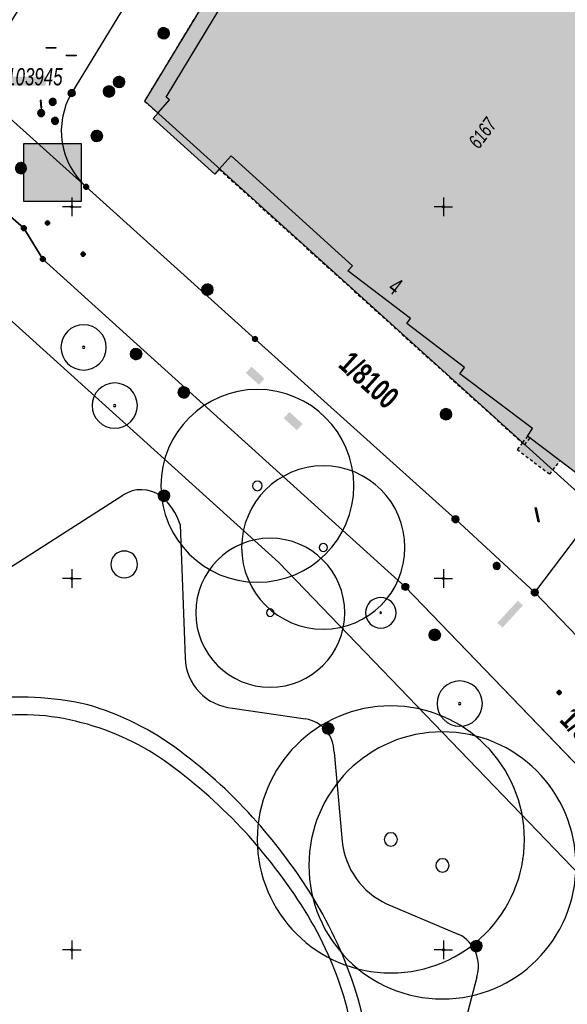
# Model space of a CAD drawing. Header units: metres. Extents: x 2695560 to 2696939, y 1260491 to 1262050.
# Tile 827 of 1005: x 2696097 to 2696134, y 1261446 to 1261512. Entities that reach past the tile are written whole.
import ezdxf

# ---------------------------------------------------------------- set-up
doc = ezdxf.new("R2010")
doc.units = ezdxf.units.M
doc.linetypes.add('AUSGEZOGEN', pattern=[0])
doc.linetypes.add('VERDECKT2_S2', pattern=[0.36, 0.2, -0.16])
for name, color, linetype in [('XR$1$AV_Flächen (EO)', 7, 'AUSGEZOGEN'), ('XR$1$AV_Gebäudeflächen (BB)', 7, 'AUSGEZOGEN'), ('XR$1$AV_Gebäudeflächen (EO)', 7, 'AUSGEZOGEN'), ('XR$1$AV_Grenzpunkte', 7, 'AUSGEZOGEN'), ('XR$1$AV_Grundstück-Nr.', 7, 'AUSGEZOGEN'), ('XR$1$AV_Haus-Nr.', 7, 'AUSGEZOGEN'), ('XR$1$AV_Koordinatennetzpunkte', 7, 'AUSGEZOGEN'), ('XR$1$AV_Lagefixpunkt-Nr.', 7, 'AUSGEZOGEN'), ('XR$1$AV_Linien (BB)', 7, 'AUSGEZOGEN'), ('XR$1$AV_Linien (EO)', 7, 'AUSGEZOGEN'), ('XR$1$AV_Versicherung-Nr.', 7, 'AUSGEZOGEN'), ('XR$1$AW_LK_Schachtdeckel', 24, 'AUSGEZOGEN'), ('XR$1$EW_LK_Knoten', 1, 'AUSGEZOGEN'), ('XR$1$GA_LK_Rohrleitungsteil', 32, 'AUSGEZOGEN'), ('XR$1$GR_Baum', 94, 'AUSGEZOGEN'), ('XR$1$Liegenschaftsgrenzen', 7, 'AUSGEZOGEN'), ('XR$1$PFAV', 255, 'AUSGEZOGEN'), ('XR$1$PFAW', 255, 'AUSGEZOGEN'), ('XR$1$PFEW', 255, 'AUSGEZOGEN'), ('XR$1$PFWA', 255, 'AUSGEZOGEN'), ('XR$1$RAEW', 8, 'AUSGEZOGEN'), ('XR$1$RP_Abstandslinie', 7, 'AUSGEZOGEN'), ('XR$1$WA_LK_Absperrarmatur', 171, 'AUSGEZOGEN'), ('XR$1$WA_LK_Hydrant', 171, 'AUSGEZOGEN'), ('XR$1$WA_LK_Rohrleitungsteil', 171, 'AUSGEZOGEN')]:
    doc.layers.add(name, color=color, linetype=linetype)
doc.styles.add('ARIAL', font='arial.ttf')

# ---------------------------------------------------------------- blocks, each defined once
blk = doc.blocks.new('COMPLEXOBJECT_325')
at = {"layer": 'XR$1$AV_Linien (BB)', "color": 7, "linetype": 'AUSGEZOGEN', "transparency": 33554687}
blk.add_line((6116.89, 11535.51), (6099.99, 11507.66), dxfattribs=at)
blk.add_arc((6104.346, 11505.105), 5.05, 149.60802, 228.04803, dxfattribs=at)
blk = doc.blocks.new('COMPLEXOBJECT_326')
at = {"layer": 'XR$1$AV_Linien (BB)', "color": 7, "linetype": 'AUSGEZOGEN', "transparency": 33554687}
blk.add_line((6095.77, 11512.2), (6105.762, 11528.625), dxfattribs=at)
blk.add_arc((6092.352, 11514.277), 4, 231.64865, 328.72167, dxfattribs=at)
blk = doc.blocks.new('COMPLEXOBJECT_646')
at = {"layer": 'XR$1$AV_Linien (BB)', "color": 7, "linetype": 'AUSGEZOGEN', "transparency": 33554687}
for p, q in [((6094.768, 11499.149), (6092.303, 11493.22)), ((6089.88, 11481.995), (6089.997, 11476.772)), ((6094.074, 11474.605), (6103.44, 11480.601)), ((6107.286, 11478.628), (6107.618, 11469.655)), ((6110.814, 11466.275), (6115.735, 11465.547)), ((6117.648, 11463.309), (6118.197, 11457.301)), ((6121.18, 11453.099), (6126.049, 11451.045)), ((6127.245, 11448.154), (6125.688, 11442.244)), ((6127.773, 11438.739), (6141.66, 11435.177))]:
    blk.add_line(p, q, dxfattribs=at)
for centre, radius, start, end in [((6139.918, 11476.409), 50.495, 160.55385, 170.95783), ((6099.935, 11482.449), 10.065, 169.14086, 182.58395), ((6104.673, 11478.729), 2.241, 54.28587, 123.36941), ((6103.475, 11477.443), 3.991, 17.27416, 51.10502), ((6092.592, 11476.73), 2.596, 179.06448, 255.12677), ((6092.459, 11477.438), 3.261, 260.5901, 299.68139), ((6111.111, 11469.757), 3.495, 181.67534, 265.11916), ((6115.36, 11463.29), 2.288, 0.47332, 80.57306), ((6123.399, 11457.834), 5.229, 185.85125, 244.89063), ((6124.941, 11448.894), 2.42, 342.19739, 62.75214), ((6128.342, 11441.45), 2.77, 163.34158, 258.15224)]:
    blk.add_arc(centre, radius, start, end, dxfattribs=at)
blk = doc.blocks.new('COMPLEXOBJECT_675')
at = {"layer": 'XR$1$AV_Linien (BB)', "color": 7, "linetype": 'AUSGEZOGEN', "transparency": 33554687}
for centre, radius, start, end in [((6098.753, 11436.112), 29.839, 98.86236, 111.83277), ((6096.719, 11451.024), 14.794, 74.59348, 99.97486), ((6096.442, 11448.767), 17.047, 53.49711, 75.71345), ((6108.812, 11406.183), 61.389, 110.15902, 116.63111), ((6085.193, 11433.362), 36.122, 42.86367, 53.69054), ((6100.277, 11420.337), 44.928, 114.99213, 123.71333), ((6090.326, 11434.774), 27.398, 123.16041, 130.54039), ((6082.348, 11431.487), 39.487, 33.10532, 42.04888), ((6090.389, 11434.712), 27.486, 130.55533, 137.28471), ((6084.26, 11440.896), 18.791, 138.46272, 158.83507), ((6094.988, 11439.798), 24.36, 16.91427, 32.96893), ((6081.299, 11442.046), 15.615, 158.84545, 183.3879), ((6098.514, 11441.026), 20.63, 357.71308, 16.49896), ((6082.416, 11442.179), 16.739, 183.61748, 206.67344), ((6093.632, 11440.789), 25.501, 343.49544, 358.68393), ((6091.74, 11447.579), 27.501, 208.00679, 222.21056), ((6086.364, 11443.5), 33.245, 330.76759, 342.57337), ((6133.458, 11479.907), 80.225, 219.2928, 224.2629), ((6094.167, 11438.771), 24.128, 315.51581, 331.51888), ((6111.849, 11458.124), 49.55, 223.66368, 231.60472), ((6095.423, 11437.419), 22.285, 297.30783, 315.73171), ((6094.619, 11436.189), 21.657, 231.28983, 249.08035), ((6093.725, 11440.104), 25.45, 283.92517, 297.93245), ((6094.021, 11434.053), 19.45, 248.47749, 267.97458), ((6093.782, 11438.331), 23.719, 268.91692, 284.82202)]:
    blk.add_arc(centre, radius, start, end, dxfattribs=at)
blk = doc.blocks.new('COMPLEXOBJECT_926')
at = {"layer": 'XR$1$AV_Flächen (EO)', "color": 7, "linetype": 'AUSGEZOGEN', "transparency": 33554687}
for start, end in [(90, 270), (270, 90)]:
    blk.add_arc((6103.527, 11475.943), 0.9, start, end, dxfattribs=at)
blk = doc.blocks.new('COMPLEXOBJECT_940')
at = {"layer": 'XR$1$AV_Flächen (EO)', "color": 7, "linetype": 'AUSGEZOGEN', "transparency": 33554687}
for centre, radius, start, end in [((6096.49, 11442.815), 24.185, 95.96747, 112.66688), ((6096.414, 11445.292), 21.714, 77.81441, 96.44531), ((6095.692, 11448.034), 19.229, 52.93483, 73.98613), ((6121.344, 11380.95), 90.854, 112.09479, 116.5444), ((6087.084, 11436.302), 33.78, 41.33468, 53.27788), ((6100.715, 11420.994), 45.816, 115.84577, 124.64128), ((6090.956, 11434.837), 28.88, 124.32415, 138.32938), ((6085.223, 11434.423), 36.418, 31.66995, 41.61993), ((6083.627, 11441.493), 18.98, 138.62539, 159.92337), ((6090.879, 11438.113), 29.668, 17.70144, 31.33992), ((6082.385, 11442.142), 17.592, 160.52102, 183.4505), ((6096.314, 11440.364), 23.811, 359.55251, 16.51853), ((6082.699, 11442.005), 17.898, 182.95412, 205.73176), ((6093.864, 11440.539), 26.263, 343.90441, 359.21225), ((6091.915, 11447.402), 28.556, 207.45683, 221.57199), ((6088.257, 11442.124), 32.089, 331.30455, 343.96161), ((6148.302, 11490.915), 99.733, 218.77751, 222.83199), ((6091.443, 11440.493), 28.512, 316.94652, 331.10423), ((6118.142, 11464.163), 59.433, 223.68597, 230.50104), ((6094.244, 11438.42), 25.053, 298.84633, 316.03803), ((6095.475, 11437.119), 24.15, 231.18536, 247.93476), ((6093.035, 11440.825), 27.743, 285.02714, 298.63717), ((6094.085, 11432.89), 19.711, 247.06222, 267.58099), ((6093.788, 11438.311), 25.119, 268.78073, 284.85623)]:
    blk.add_arc(centre, radius, start, end, dxfattribs=at)
blk = doc.blocks.new('COMPLEXOBJECT_941')
at = {"layer": 'XR$1$AV_Flächen (EO)', "color": 7, "linetype": 'AUSGEZOGEN', "transparency": 33554687}
for centre, radius, start, end in [((6098.753, 11436.112), 29.839, 98.86236, 111.83277), ((6096.719, 11451.024), 14.794, 74.59348, 99.97486), ((6096.442, 11448.767), 17.047, 53.49711, 75.71345), ((6108.812, 11406.183), 61.389, 110.15902, 116.63111), ((6085.193, 11433.362), 36.122, 42.86367, 53.69054), ((6100.277, 11420.337), 44.928, 114.99213, 123.71333), ((6090.37, 11434.724), 27.464, 123.17944, 137.2763), ((6082.348, 11431.487), 39.487, 33.10532, 42.04888), ((6084.26, 11440.896), 18.791, 138.46272, 158.83507), ((6094.988, 11439.798), 24.36, 16.91427, 32.96893), ((6081.299, 11442.046), 15.615, 158.84545, 183.3879), ((6098.514, 11441.026), 20.63, 357.71308, 16.49896), ((6082.416, 11442.179), 16.739, 183.61748, 206.67344), ((6093.632, 11440.789), 25.501, 343.49544, 358.68393), ((6091.74, 11447.579), 27.501, 208.00679, 222.21056), ((6086.364, 11443.5), 33.245, 330.76759, 342.57337), ((6133.458, 11479.907), 80.225, 219.2928, 224.2629), ((6094.167, 11438.771), 24.128, 315.51581, 331.51888), ((6111.849, 11458.124), 49.55, 223.66368, 231.60472), ((6095.423, 11437.419), 22.285, 297.30783, 315.73171), ((6094.619, 11436.189), 21.657, 231.28983, 249.08035), ((6093.725, 11440.104), 25.45, 283.92517, 297.93245), ((6094.021, 11434.053), 19.45, 248.47749, 267.97458), ((6093.782, 11438.331), 23.719, 268.91692, 284.82202)]:
    blk.add_arc(centre, radius, start, end, dxfattribs=at)
blk = doc.blocks.new('COMPLEXOBJECT_1261')
at = {"layer": 'XR$1$Liegenschaftsgrenzen', "color": 7, "linetype": 'AUSGEZOGEN', "transparency": 33554687}
blk.add_line((6116.89, 11535.51), (6099.99, 11507.66), dxfattribs=at)
blk.add_arc((6104.346, 11505.105), 5.05, 149.60802, 228.04803, dxfattribs=at)
blk = doc.blocks.new('COMPLEXOBJECT_1262')
at = {"layer": 'XR$1$Liegenschaftsgrenzen', "color": 7, "linetype": 'AUSGEZOGEN', "transparency": 33554687}
blk.add_line((6095.77, 11512.2), (6112.14, 11539.11), dxfattribs=at)
blk.add_arc((6092.352, 11514.277), 4, 231.64865, 328.72167, dxfattribs=at)
blk = doc.blocks.new('BAV15')
at = {"layer": 'XR$1$PFAV', "transparency": 33554687}
blk.add_hatch(color=7, dxfattribs=at).paths.add_polyline_path([(0.5, 0), (0.49, 0.1), (0.46, 0.2), (0.41, 0.29), (0.34, 0.36), (0.26, 0.42), (0.17, 0.47), (0.08, 0.49), (-0.03, 0.5), (-0.13, 0.48), (-0.22, 0.45), (-0.31, 0.4), (-0.38, 0.33), (-0.44, 0.24), (-0.48, 0.15), (-0.5, 0.05), (-0.5, -0.05), (-0.48, -0.15), (-0.44, -0.24), (-0.38, -0.33), (-0.31, -0.4), (-0.22, -0.45), (-0.13, -0.48), (-0.03, -0.5), (0.08, -0.49), (0.17, -0.47), (0.26, -0.42), (0.34, -0.36), (0.41, -0.29), (0.46, -0.2), (0.49, -0.1)])
at = {"color": 7, "transparency": 33554687}
for start, end in [(90, 270), (270, 90)]:
    blk.add_arc((0, 0), 0.5, start, end, dxfattribs=at)
at = {"layer": 'XR$1$PFAV', "transparency": 33554687}
blk.add_circle((0, 0), 0.5, dxfattribs=at)
blk = doc.blocks.new('BAV2041')
at = {"color": 7, "transparency": 33554687}
for p, q in [((-0.05, 0), (-0.5, 0)), ((0, 0.5), (0, 0.05)), ((0.05, 0), (0.5, 0)), ((0, -0.05), (0, -0.5))]:
    blk.add_line(p, q, dxfattribs=at)
blk.add_circle((0, 0), 0.05, dxfattribs=at)
for start, end in [(90, 270), (270, 90)]:
    blk.add_arc((0, 0), 0.05, start, end, dxfattribs=at)
blk = doc.blocks.new('WBGR1')
at = {"color": 94, "transparency": 33554687}
for radius, start, end in [(1, 90, 270), (1, 270, 90), (0.05, 90, 270), (0.05, 270, 90)]:
    blk.add_arc((0, 0), radius, start, end, dxfattribs=at)
blk = doc.blocks.new('BAW2082')
at = {"layer": 'XR$1$PFAW', "transparency": 33554687}
blk.add_hatch(color=7, dxfattribs=at).paths.add_polyline_path([(0.509, -0.003), (0.499, 0.098), (0.469, 0.194), (0.42, 0.283), (0.354, 0.359), (0.274, 0.421), (0.183, 0.466), (0.085, 0.491), (-0.016, 0.496), (-0.116, 0.481), (-0.211, 0.446), (-0.297, 0.392), (-0.37, 0.323), (-0.428, 0.24), (-0.468, 0.147), (-0.488, 0.047), (-0.488, -0.054), (-0.468, -0.153), (-0.428, -0.246), (-0.37, -0.329), (-0.297, -0.398), (-0.211, -0.452), (-0.116, -0.487), (-0.016, -0.502), (0.085, -0.497), (0.183, -0.472), (0.274, -0.427), (0.354, -0.366), (0.42, -0.289), (0.469, -0.2), (0.499, -0.104)])
at = {"transparency": 33554687}
for start, end in [(91.19481, 268.80519), (268.80519, 91.19481)]:
    blk.add_arc((0.01, 0), 0.5, start, end, dxfattribs=at)
at = {"layer": 'XR$1$PFAW', "transparency": 33554687}
blk.add_circle((0.009, -0.003), 0.5, dxfattribs=at)
blk = doc.blocks.new('BWA2013')
at = {"true_color": 0x000000, "transparency": 33554687}
blk.add_hatch(color=18, dxfattribs=at).paths.add_polyline_path([(-0.291, -0.409), (0.352, 0.357), (0.291, 0.409), (-0.352, -0.357)])
at = {"transparency": 33554687}
blk.add_lwpolyline([(-0.291, -0.409), (-0.352, -0.357), (0.291, 0.409), (0.352, 0.357), (-0.291, -0.409)], close=True, dxfattribs=at)
blk = doc.blocks.new('BWA2009')
at = {"true_color": 0x000000, "transparency": 33554687}
blk.add_hatch(color=18, dxfattribs=at).paths.add_polyline_path([(0.333, 0), (0.327, 0.067), (0.306, 0.131), (0.274, 0.19), (0.23, 0.242), (0.176, 0.283), (0.116, 0.313), (0.05, 0.329), (-0.017, 0.333), (-0.084, 0.323), (-0.147, 0.299), (-0.204, 0.264), (-0.253, 0.217), (-0.291, 0.162), (-0.318, 0.1), (-0.332, 0.034), (-0.332, -0.034), (-0.318, -0.1), (-0.291, -0.162), (-0.253, -0.217), (-0.204, -0.264), (-0.147, -0.299), (-0.084, -0.323), (-0.017, -0.333), (0.05, -0.329), (0.116, -0.313), (0.176, -0.283), (0.23, -0.242), (0.274, -0.19), (0.306, -0.131), (0.327, -0.067)])
at = {"layer": 'XR$1$PFWA', "transparency": 33554687}
blk.add_hatch(color=7, dxfattribs=at).paths.add_polyline_path([(0.5, 0), (0.49, 0.101), (0.459, 0.197), (0.41, 0.286), (0.344, 0.362), (0.264, 0.424), (0.174, 0.469), (0.076, 0.494), (-0.025, 0.499), (-0.125, 0.484), (-0.22, 0.449), (-0.306, 0.395), (-0.379, 0.326), (-0.437, 0.243), (-0.477, 0.15), (-0.497, 0.051), (-0.497, -0.051), (-0.477, -0.15), (-0.437, -0.243), (-0.379, -0.326), (-0.306, -0.395), (-0.22, -0.449), (-0.125, -0.484), (-0.025, -0.499), (0.076, -0.494), (0.174, -0.469), (0.264, -0.424), (0.344, -0.362), (0.41, -0.286), (0.459, -0.197), (0.49, -0.101)])
at = {"transparency": 33554687}
blk.add_circle((0, 0), 0.333, dxfattribs=at)
for start, end in [(90, 180), (180, 270), (0, 90), (270, 0)]:
    blk.add_arc((0, 0), 0.5, start, end, dxfattribs=at)
at = {"layer": 'XR$1$PFWA', "transparency": 33554687}
blk.add_circle((0, 0), 0.5, dxfattribs=at)
blk = doc.blocks.new('BWA957')
at = {"true_color": 0x000000, "transparency": 33554687}
blk.add_hatch(color=18, dxfattribs=at).paths.add_polyline_path([(0.5, 0), (0.49, 0.101), (0.459, 0.197), (0.41, 0.286), (0.344, 0.362), (0.264, 0.424), (0.174, 0.469), (0.076, 0.494), (-0.025, 0.499), (-0.125, 0.484), (-0.22, 0.449), (-0.306, 0.395), (-0.379, 0.326), (-0.437, 0.243), (-0.477, 0.15), (-0.497, 0.051), (-0.497, -0.051), (-0.477, -0.15), (-0.437, -0.243), (-0.379, -0.326), (-0.306, -0.395), (-0.22, -0.449), (-0.125, -0.484), (-0.025, -0.499), (0.076, -0.494), (0.174, -0.469), (0.264, -0.424), (0.344, -0.362), (0.41, -0.286), (0.459, -0.197), (0.49, -0.101)])
at = {"transparency": 33554687}
for start, end in [(90, 180), (180, 270), (0, 90), (270, 0)]:
    blk.add_arc((0, 0), 0.5, start, end, dxfattribs=at)
blk = doc.blocks.new('BWA965')
at = {"layer": 'XR$1$PFWA', "transparency": 33554687}
blk.add_hatch(color=7, dxfattribs=at).paths.add_polyline_path([(0, 0.5), (-0.05, 0.5), (-0.1, 0.49), (-0.15, 0.48), (-0.2, 0.46), (-0.24, 0.44), (-0.29, 0.41), (-0.33, 0.38), (-0.36, 0.34), (-0.4, 0.31), (-0.42, 0.26), (-0.45, 0.22), (-0.47, 0.17), (-0.48, 0.13), (-0.49, 0.08), (-0.5, 0.03), (-0.5, -0.03), (-0.49, -0.08), (-0.48, -0.13), (-0.47, -0.17), (-0.45, -0.22), (-0.42, -0.26), (-0.4, -0.31), (-0.36, -0.34), (-0.33, -0.38), (-0.29, -0.41), (-0.24, -0.44), (-0.2, -0.46), (-0.15, -0.48), (-0.1, -0.49), (-0.05, -0.5), (0, -0.5), (0.05, -0.5), (0.1, -0.49), (0.15, -0.48), (0.2, -0.46), (0.24, -0.44), (0.29, -0.41), (0.33, -0.38), (0.36, -0.34), (0.4, -0.31), (0.42, -0.26), (0.45, -0.22), (0.47, -0.17), (0.48, -0.13), (0.49, -0.08), (0.5, -0.03), (0.5, 0.03), (0.49, 0.08), (0.48, 0.13), (0.47, 0.17), (0.45, 0.22), (0.42, 0.26), (0.4, 0.31), (0.36, 0.34), (0.33, 0.38), (0.29, 0.41), (0.24, 0.44), (0.2, 0.46), (0.15, 0.48), (0.1, 0.49), (0.05, 0.5)])
at = {"transparency": 33554687}
blk.add_line((0, 0.5), (0, -0.5), dxfattribs=at)
for start, end in [(90, 270), (270, 90)]:
    blk.add_arc((0, 0), 0.5, start, end, dxfattribs=at)
blk = doc.blocks.new('BGA2013')
at = {"transparency": 33554687}
blk.add_hatch(color=36, dxfattribs=at).paths.add_polyline_path([(-0.29, -0.41), (0.35, 0.36), (0.29, 0.41), (-0.35, -0.36)])
at = {"color": 32, "transparency": 33554687}
blk.add_lwpolyline([(-0.29, -0.41), (-0.35, -0.36), (0.29, 0.41), (0.35, 0.36), (-0.29, -0.41)], close=True, dxfattribs=at)
blk = doc.blocks.new('BGA14')
at = {"transparency": 33554687}
blk.add_hatch(color=36, dxfattribs=at).paths.add_polyline_path([(-0.05, -0.5), (0.05, -0.5), (0.05, 0.5), (-0.05, 0.5)])
at = {"color": 32, "transparency": 33554687}
blk.add_lwpolyline([(-0.05, -0.5), (0.05, -0.5), (0.05, 0.5), (-0.05, 0.5), (-0.05, -0.5)], close=True, dxfattribs=at)
blk = doc.blocks.new('BEWLP2549_S')
at = {"layer": 'XR$1$PFEW', "transparency": 33554687}
blk.add_hatch(color=7, dxfattribs=at).paths.add_polyline_path([(0.5, 0), (0.49, 0.101), (0.459, 0.197), (0.41, 0.286), (0.344, 0.362), (0.264, 0.424), (0.174, 0.469), (0.076, 0.494), (-0.025, 0.499), (-0.125, 0.484), (-0.22, 0.449), (-0.306, 0.395), (-0.379, 0.326), (-0.437, 0.243), (-0.477, 0.15), (-0.497, 0.051), (-0.497, -0.051), (-0.477, -0.15), (-0.437, -0.243), (-0.379, -0.326), (-0.306, -0.395), (-0.22, -0.449), (-0.125, -0.484), (-0.025, -0.499), (0.076, -0.494), (0.174, -0.469), (0.264, -0.424), (0.344, -0.362), (0.41, -0.286), (0.459, -0.197), (0.49, -0.101)])
at = {"color": 1, "transparency": 33554687}
for p, q in [((0.354, -0.354), (-0.354, 0.354)), ((-0.354, -0.354), (0.354, 0.354))]:
    blk.add_line(p, q, dxfattribs=at)
for start, end in [(91.38095, 268.61905), (268.61905, 91.38095)]:
    blk.add_arc((0, 0), 0.5, start, end, dxfattribs=at)
at = {"layer": 'XR$1$PFEW', "transparency": 33554687}
blk.add_circle((0, 0), 0.5, dxfattribs=at)
blk = doc.blocks.new('BEW957')
at = {"layer": 'XR$1$RAEW', "transparency": 33554687}
blk.add_hatch(color=1, dxfattribs=at).paths.add_polyline_path([(-0.5, 0), (-0.5, -0.05), (-0.49, -0.1), (-0.48, -0.15), (-0.46, -0.2), (-0.44, -0.24), (-0.41, -0.29), (-0.38, -0.33), (-0.34, -0.36), (-0.31, -0.4), (-0.26, -0.42), (-0.22, -0.45), (-0.17, -0.47), (-0.13, -0.48), (-0.08, -0.49), (-0.03, -0.5), (0.03, -0.5), (0.08, -0.49), (0.13, -0.48), (0.17, -0.47), (0.22, -0.45), (0.26, -0.42), (0.31, -0.4), (0.34, -0.36), (0.38, -0.33), (0.41, -0.29), (0.44, -0.24), (0.46, -0.2), (0.48, -0.15), (0.49, -0.1), (0.5, -0.05), (0.5, 0), (0.5, 0.05), (0.49, 0.1), (0.48, 0.15), (0.46, 0.2), (0.44, 0.24), (0.41, 0.29), (0.38, 0.33), (0.34, 0.36), (0.31, 0.4), (0.26, 0.42), (0.22, 0.45), (0.17, 0.47), (0.13, 0.48), (0.08, 0.49), (0.03, 0.5), (-0.03, 0.5), (-0.08, 0.49), (-0.13, 0.48), (-0.17, 0.47), (-0.22, 0.45), (-0.26, 0.42), (-0.31, 0.4), (-0.34, 0.36), (-0.38, 0.33), (-0.41, 0.29), (-0.44, 0.24), (-0.46, 0.2), (-0.48, 0.15), (-0.49, 0.1), (-0.5, 0.05)])
at = {"color": 1, "transparency": 33554687}
for start, end in [(90, 180), (180, 270), (0, 90), (270, 0)]:
    blk.add_arc((0, 0), 0.5, start, end, dxfattribs=at)
at = {"layer": 'XR$1$RAEW', "color": 1, "transparency": 33554687}
blk.add_circle((0, 0), 0.5, dxfattribs=at)

msp = doc.modelspace()

# ---------------------------------------------------------------- hatches: boundary and pattern name
at = {"transparency": 33554687}
for points in [[(2696095.294, 1261508.576), (2696095.294, 1261507.973), (2696099.206, 1261507.973), (2696099.206, 1261508.576)], [(2696097.744, 1261504.08), (2696097.744, 1261500.179), (2696101.598, 1261500.179), (2696101.598, 1261504.08)], [(2696113.06, 1261489.058), (2696112.679, 1261488.639), (2696113.56, 1261487.838), (2696113.941, 1261488.257)], [(2696115.616, 1261486.007), (2696115.233, 1261485.585), (2696116.116, 1261484.783), (2696116.499, 1261485.205)], [(2696129.606, 1261471.812), (2696129.949, 1261471.497), (2696131.323, 1261472.992), (2696130.979, 1261473.308)]]:
    msp.add_hatch(color=7, dxfattribs=at).paths.add_polyline_path(points)
at = {"layer": 'XR$1$AV_Gebäudeflächen (BB)', "true_color": 0xd2d2d2, "transparency": 33554687}
msp.add_hatch(color=254, dxfattribs=at).paths.add_polyline_path([(2696137.002, 1261480.306), (2696152.279, 1261500.593), (2696152.14, 1261500.697), (2696153.665, 1261502.722), (2696119.96, 1261528.103), (2696115.393, 1261520.549), (2696114.494, 1261521.092), (2696111.722, 1261516.502), (2696112.619, 1261515.96), (2696107.322, 1261507.198), (2696107.55, 1261507.017), (2696106.775, 1261506.14), (2696106.444, 1261505.765), (2696110.596, 1261502.003), (2696110.893, 1261502.341), (2696111.687, 1261503.241), (2696119.853, 1261495.842), (2696119.55, 1261495.508), (2696123.765, 1261492.304), (2696123.507, 1261491.965), (2696127.396, 1261489.009), (2696127.072, 1261488.582), (2696131.966, 1261484.893), (2696131.629, 1261484.39), (2696133.818, 1261482.726)])
at = {"layer": 'XR$1$AV_Gebäudeflächen (EO)', "true_color": 0xebebeb, "transparency": 33554687}
for points in [[(2696119.96, 1261528.103), (2696153.665, 1261502.722), (2696152.14, 1261500.697), (2696152.279, 1261500.593), (2696153.873, 1261502.721), (2696153.903, 1261502.761), (2696139.971, 1261513.252), (2696140.531, 1261513.995), (2696119.603, 1261529.683), (2696105.86, 1261506.932), (2696106.775, 1261506.14), (2696107.55, 1261507.017), (2696107.322, 1261507.198), (2696112.619, 1261515.96), (2696111.722, 1261516.502), (2696114.494, 1261521.092), (2696115.393, 1261520.549)], [(2696110.893, 1261502.341), (2696131.284, 1261483.936), (2696130.939, 1261483.482), (2696133.128, 1261481.818), (2696133.818, 1261482.726), (2696131.629, 1261484.39), (2696131.966, 1261484.893), (2696127.072, 1261488.582), (2696127.396, 1261489.009), (2696123.507, 1261491.965), (2696123.765, 1261492.304), (2696119.55, 1261495.508), (2696119.853, 1261495.842), (2696111.687, 1261503.241)]]:
    msp.add_hatch(color=7, dxfattribs=at).paths.add_polyline_path(points)

# ---------------------------------------------------------------- linework, layer by layer
at = {"color": 24, "lineweight": -3, "transparency": 33554687}
msp.add_lwpolyline([(2696097.744, 1261504.08), (2696101.598, 1261504.08), (2696101.598, 1261500.179), (2696097.744, 1261500.179), (2696097.744, 1261504.08)], close=True, dxfattribs=at)
at = {"layer": 'XR$1$AV_Flächen (EO)', "color": 7, "linetype": 'VERDECKT2_S2', "transparency": 33554687}
for points in [[(2696152.279, 1261500.593), (2696153.873, 1261502.721), (2696153.903, 1261502.761), (2696139.971, 1261513.252), (2696140.531, 1261513.995), (2696119.603, 1261529.683), (2696105.86, 1261506.932), (2696106.775, 1261506.14)], [(2696110.893, 1261502.341), (2696131.284, 1261483.936), (2696130.939, 1261483.482), (2696133.128, 1261481.818), (2696133.818, 1261482.726)]]:
    msp.add_lwpolyline(points, dxfattribs=at)
at = {"layer": 'XR$1$AV_Flächen (EO)', "color": 7, "linetype": 'AUSGEZOGEN', "transparency": 33554687}
for points in [[(2696106.775, 1261506.14), (2696107.55, 1261507.017), (2696107.322, 1261507.198), (2696112.619, 1261515.96), (2696111.722, 1261516.502), (2696114.494, 1261521.092), (2696115.393, 1261520.549), (2696119.96, 1261528.103)], [(2696133.818, 1261482.726), (2696131.629, 1261484.39), (2696131.966, 1261484.893), (2696127.072, 1261488.582), (2696127.396, 1261489.009), (2696123.507, 1261491.965), (2696123.765, 1261492.304), (2696119.55, 1261495.508), (2696119.853, 1261495.842), (2696111.687, 1261503.241), (2696110.893, 1261502.341)]]:
    msp.add_lwpolyline(points, dxfattribs=at)
at = {"layer": 'XR$1$AV_Linien (BB)', "color": 7, "linetype": 'AUSGEZOGEN', "transparency": 33554687}
for points in [[(2696119.96, 1261528.103), (2696153.665, 1261502.722), (2696152.14, 1261500.697), (2696152.279, 1261500.593), (2696137.002, 1261480.306), (2696137.002, 1261480.306), (2696133.818, 1261482.726), (2696131.629, 1261484.39), (2696131.966, 1261484.893), (2696127.072, 1261488.582), (2696127.396, 1261489.009), (2696123.507, 1261491.965), (2696123.765, 1261492.304), (2696119.55, 1261495.508), (2696119.853, 1261495.842), (2696111.687, 1261503.241), (2696110.893, 1261502.341), (2696110.596, 1261502.003), (2696106.444, 1261505.765), (2696106.775, 1261506.14), (2696107.55, 1261507.017), (2696107.322, 1261507.198), (2696112.619, 1261515.96)], [(2696101.94, 1261501.16), (2696113.3, 1261490.92), (2696126.78, 1261478.79), (2696132.12, 1261473.86)], [(2696142.381, 1261454.54), (2696123.41, 1261474.24), (2696099.02, 1261496.3), (2696097.743, 1261498.383), (2696096.095, 1261499.818)], [(2696158.121, 1261446.974), (2696157.386, 1261447.61), (2696132.12, 1261473.86)]]:
    msp.add_lwpolyline(points, dxfattribs=at)
at = {"layer": 'XR$1$AV_Linien (EO)', "color": 7, "linetype": 'VERDECKT2_S2', "transparency": 33554687}
msp.add_lwpolyline([(2696131.629, 1261484.39), (2696131.284, 1261483.936), (2696131.451, 1261483.809), (2696131.796, 1261484.263)], dxfattribs=at)
at = {"layer": 'XR$1$Liegenschaftsgrenzen', "color": 7, "linetype": 'AUSGEZOGEN', "transparency": 33554687}
msp.add_line((2696132.12, 1261473.86), (2696156.592, 1261506.27), dxfattribs=at)
for points in [[(2696101.94, 1261501.16), (2696093.01, 1261509.18), (2696090.84, 1261510.95)], [(2696132.12, 1261473.86), (2696126.78, 1261478.79), (2696113.3, 1261490.92), (2696101.94, 1261501.16)], [(2696095.197, 1261500.6), (2696097.743, 1261498.383), (2696099.02, 1261496.3), (2696123.41, 1261474.24), (2696149.18, 1261447.48), (2696149.229, 1261447.429)], [(2696158.121, 1261446.974), (2696157.386, 1261447.61), (2696132.12, 1261473.86)]]:
    msp.add_lwpolyline(points, dxfattribs=at)
at = {"layer": 'XR$1$RP_Abstandslinie', "color": 7, "linetype": 'AUSGEZOGEN', "transparency": 33554687}
for points in [[(2696145.29, 1261471.3), (2696105.89, 1261506.93), (2696124.49, 1261537.65), (2696143.73, 1261569.44)], [(2696114.89, 1261475.88), (2696096, 1261492.96), (2696065.73, 1261463.85), (2696033.29, 1261432.66), (2696001.2, 1261401.79)], [(2696052.23, 1261349.09), (2696083.92, 1261379.68), (2696115.94, 1261410.58), (2696147.99, 1261441.51), (2696114.89, 1261475.88)]]:
    msp.add_lwpolyline(points, dxfattribs=at)

# ---------------------------------------------------------------- block references
at = {"layer": 'XR$1$AV_Flächen (EO)', "color": 7, "linetype": 'AUSGEZOGEN', "lineweight": -3, "transparency": 33554687}
for name in ['COMPLEXOBJECT_926', 'COMPLEXOBJECT_940', 'COMPLEXOBJECT_941']:
    msp.add_blockref(name, (2690000.97, 1249999.81), dxfattribs=at)
at = {"layer": 'XR$1$AV_Grenzpunkte', "color": 7, "linetype": 'AUSGEZOGEN', "lineweight": -3, "transparency": 33554687}
for p, xscale, yscale in [((2696100.96, 1261507.47), 0.4549999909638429, 0.4549999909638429), ((2696101.94, 1261501.16), 0.3249999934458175, 0.3249999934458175), ((2696097.743, 1261498.383), 0.3249999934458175, 0.3249999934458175), ((2696099.02, 1261496.3), 0.3249999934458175, 0.3249999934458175), ((2696113.3, 1261490.92), 0.3249999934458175, 0.3249999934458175), ((2696126.78, 1261478.79), 0.4549999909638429, 0.4549999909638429), ((2696123.41, 1261474.24), 0.4549999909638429, 0.4549999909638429), ((2696132.12, 1261473.86), 0.4549999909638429, 0.4549999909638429)]:
    msp.add_blockref('BAV15', p, dxfattribs=dict(at, xscale=xscale, yscale=yscale))
at = {"layer": 'XR$1$AV_Koordinatennetzpunkte', "color": 7, "linetype": 'AUSGEZOGEN', "lineweight": -3, "transparency": 33554687, "xscale": 1.25, "yscale": 1.25}
for p in [(2696100.97, 1261499.81), (2696125.97, 1261499.81), (2696100.97, 1261474.81), (2696125.97, 1261474.81), (2696100.97, 1261449.81), (2696125.97, 1261449.81)]:
    msp.add_blockref('BAV2041', p, dxfattribs=at)
at = {"layer": 'XR$1$AV_Linien (BB)', "color": 7, "linetype": 'AUSGEZOGEN', "lineweight": -3, "transparency": 33554687}
for name in ['COMPLEXOBJECT_325', 'COMPLEXOBJECT_326', 'COMPLEXOBJECT_646', 'COMPLEXOBJECT_675']:
    msp.add_blockref(name, (2690000.97, 1249999.81), dxfattribs=at)
at = {"layer": 'XR$1$AW_LK_Schachtdeckel', "color": 24, "linetype": 'AUSGEZOGEN', "lineweight": -3, "transparency": 33554687}
for p, xscale, yscale, rotation in [((2696107.149, 1261511.49), 0.7499999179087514, 0.7499999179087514, 137.074463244), ((2696104.145, 1261508.207), 0.7499999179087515, 0.7499999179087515, 47.336668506)]:
    msp.add_blockref('BAW2082', p, dxfattribs=dict(at, xscale=xscale, yscale=yscale, rotation=rotation))
at = {"layer": 'XR$1$AW_LK_Schachtdeckel', "color": 24, "linetype": 'AUSGEZOGEN', "lineweight": -3, "transparency": 33554687, "xscale": 0.7499999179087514, "yscale": 0.7499999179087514}
for p in [(2696103.465, 1261507.581), (2696102.648, 1261504.588), (2696110.088, 1261494.246), (2696126.136, 1261485.858)]:
    msp.add_blockref('BAW2082', p, dxfattribs=at)
at = {"layer": 'XR$1$EW_LK_Knoten', "color": 1, "linetype": 'AUSGEZOGEN', "lineweight": -3, "transparency": 33554687}
for name, p, xscale, yscale, rotation in [('BEW957', (2696099.333, 1261498.73), 0.2749999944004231, 0.2749999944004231, 86.1534), ('BEW957', (2696101.733, 1261496.629), 0.2749999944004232, 0.2749999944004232, 90), ('BEWLP2549_S', (2696105.297, 1261489.912), 0.7499999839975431, 0.7499999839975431, 318.2832)]:
    msp.add_blockref(name, p, dxfattribs=dict(at, xscale=xscale, yscale=yscale, rotation=rotation))
for name, p, xscale, yscale in [('BEW957', (2696099.333, 1261498.73), 0.2749999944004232, 0.2749999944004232), ('BEW957', (2696101.733, 1261496.629), 0.2749999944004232, 0.2749999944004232), ('BEWLP2549_S', (2696107.179, 1261480.37), 0.749999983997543, 0.749999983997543), ('BEWLP2549_S', (2696125.392, 1261471.009), 0.749999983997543, 0.749999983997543), ('BEW957', (2696133.762, 1261467.129), 0.2749999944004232, 0.2749999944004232), ('BEWLP2549_S', (2696118.22, 1261464.705), 0.749999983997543, 0.749999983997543), ('BEWLP2549_S', (2696128.192, 1261450.063), 0.749999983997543, 0.749999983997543)]:
    msp.add_blockref(name, p, dxfattribs=dict(at, xscale=xscale, yscale=yscale))
at = {"layer": 'XR$1$GA_LK_Rohrleitungsteil', "color": 32, "linetype": 'AUSGEZOGEN', "lineweight": -3, "transparency": 33554687}
for name, p, xscale, yscale, rotation in [('BGA2013', (2696099.58, 1261510.516), 0.6499999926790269, 0.6499999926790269, 310.896), ('BGA14', (2696098.899, 1261506.733), 0.4999999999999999, 0.4999999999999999, 185.3369999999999)]:
    msp.add_blockref(name, p, dxfattribs=dict(at, xscale=xscale, yscale=yscale, rotation=rotation))
at = {"layer": 'XR$1$GR_Baum', "color": 94, "linetype": 'AUSGEZOGEN', "lineweight": -3, "transparency": 33554687}
for p, xscale, yscale in [((2696101.767, 1261490.358), 1.523822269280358, 1.523822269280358), ((2696103.857, 1261486.439), 1.523822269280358, 1.523822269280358), ((2696113.46, 1261481.038), 6.488392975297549, 6.488392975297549), ((2696117.89, 1261476.887), 5.495277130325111, 5.495277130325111), ((2696114.322, 1261472.502), 5.0141012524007, 5.0141012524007), ((2696121.757, 1261472.497), 1.027451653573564, 1.027451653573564), ((2696127.073, 1261466.384), 1.523822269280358, 1.523822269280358), ((2696122.435, 1261457.243), 8.98566660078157, 8.98566660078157), ((2696125.907, 1261455.495), 8.98566660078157, 8.98566660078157)]:
    msp.add_blockref('WBGR1', p, dxfattribs=dict(at, xscale=xscale, yscale=yscale))
at = {"layer": 'XR$1$Liegenschaftsgrenzen', "color": 7, "linetype": 'AUSGEZOGEN', "lineweight": -3, "transparency": 33554687}
for name in ['COMPLEXOBJECT_1262', 'COMPLEXOBJECT_1261']:
    msp.add_blockref(name, (2690000.97, 1249999.81), dxfattribs=at)
at = {"layer": 'XR$1$WA_LK_Absperrarmatur', "color": 171, "linetype": 'AUSGEZOGEN', "lineweight": -3, "transparency": 33554687}
for p, xscale, yscale, rotation in [((2696099.687, 1261506.882), 0.4755282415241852, 0.4755282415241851, 278.313476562), ((2696098.91, 1261506.127), 0.4755282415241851, 0.475528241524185, 184.8240509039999), ((2696099.843, 1261505.604), 0.475528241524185, 0.475528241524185, 275.388916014), ((2696129.554, 1261475.649), 0.475528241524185, 0.475528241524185, 51.64624023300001)]:
    msp.add_blockref('BWA965', p, dxfattribs=dict(at, xscale=xscale, yscale=yscale, rotation=rotation))
at = {"layer": 'XR$1$WA_LK_Hydrant', "color": 171, "linetype": 'AUSGEZOGEN', "lineweight": -3, "transparency": 33554687, "yscale": 0.7499999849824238}
for name, p, xscale, rotation in [('BWA957', (2696097.55, 1261502.42), 0.7499999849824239, 330.846679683), ('BWA2009', (2696108.507, 1261487.328), 0.7499999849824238, 227.941375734)]:
    msp.add_blockref(name, p, dxfattribs=dict(at, xscale=xscale, rotation=rotation))
at = {"layer": 'XR$1$WA_LK_Rohrleitungsteil', "color": 171, "linetype": 'AUSGEZOGEN', "lineweight": -3, "transparency": 33554687}
for p, xscale, yscale, rotation in [((2696100.936, 1261510.007), 0.6499999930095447, 0.6499999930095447, 309.612548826), ((2696132.279, 1261479.094), 0.974999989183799, 0.974999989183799, 51.64576721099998)]:
    msp.add_blockref('BWA2013', p, dxfattribs=dict(at, xscale=xscale, yscale=yscale, rotation=rotation))

# ---------------------------------------------------------------- texts
at = {"layer": 'XR$1$AV_Grundstück-Nr.', "color": 7, "transparency": 33554687, "char_height": 1.48491, "attachment_point": 5, "style": 'ARIAL'}
for s, insert, width, rotation in [('\\A1;{\\fArial|i0|b1;\\H1.484908;\\W0.700000;\\C7;1/8100}\\P', (2696120.959, 1261488.146), 4.97324, 318.024), ('\\A1;{\\fArial|i0|b1;\\H1.484908;\\W0.700000;\\C7;1/9825}\\P', (2696135.78, 1261464.12), 4.98214, 313.9308)]:
    msp.add_mtext(s, dxfattribs=dict(at, insert=insert, width=width, rotation=rotation))
at = {"layer": 'XR$1$AV_Haus-Nr.', "color": 7, "transparency": 33554687, "insert": (2696122.396, 1261494.003), "char_height": 1.1621, "width": 1.02516, "attachment_point": 8, "rotation": 322.7616, "style": 'ARIAL'}
msp.add_mtext('\\W0.68;4', dxfattribs=at)
at = {"layer": 'XR$1$AV_Lagefixpunkt-Nr.', "color": 7, "transparency": 33554687, "insert": (2696095.294, 1261507.973), "char_height": 1.1621, "width": 5.50234, "attachment_point": 7, "style": 'ARIAL'}
msp.add_mtext('\\A1;{\\fArial|i1|b0;\\H1.162102;\\W0.700000;\\C7;20103945}\\P', dxfattribs=at)
at = {"layer": 'XR$1$AV_Versicherung-Nr.', "color": 7, "transparency": 33554687, "insert": (2696128.604, 1261504.779), "char_height": 0.96842, "width": 2.45636, "attachment_point": 5, "rotation": 53.019, "style": 'ARIAL'}
msp.add_mtext('\\A1;{\\fArial|i1|b0;\\H0.968418;\\W0.700000;\\C7;6167}\\P', dxfattribs=at)

doc.saveas('drawing.dxf')
